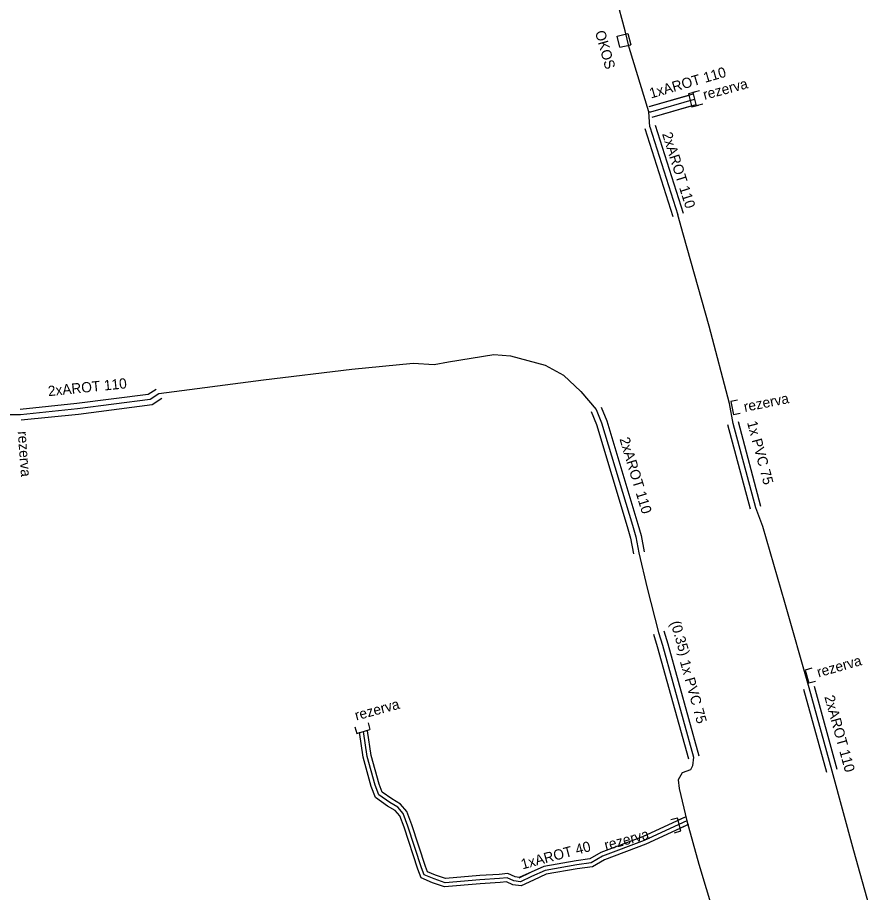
# Model space of a CAD drawing. Extents: x -651943 to -618711, y -1138561 to -1100552.
# Drawn here: x -631600.5 to -631537.5, y -1114596.9 to -1114532.9 of the extents above; entities that cross this region are included whole.
import ezdxf

# ---------------------------------------------------------------- set-up
doc = ezdxf.new("R2010")
doc.units = 0
for name, color, linetype in [('KT optika', 7, 'Continuous'), ('KT trasa', 7, 'Continuous'), ('KT zařízení', 7, 'Continuous')]:
    doc.layers.add(name, color=color, linetype=linetype)

# ---------------------------------------------------------------- blocks, each defined once
blk = doc.blocks.new('TVREZ')
at = {"layer": 'KT zařízení'}
for p, q in [((-0.05, 0.05), (0, 0.05)), ((0, -0.05), (0, 0.05)), ((-0.05, -0.05), (0, -0.05))]:
    blk.add_line(p, q, dxfattribs=at)

msp = doc.modelspace()

# ---------------------------------------------------------------- linework, layer by layer
at = {"layer": 'KT optika'}
for p, q in [((-631555.95, -1114533.85), (-631557.44, -1114528.34)), ((-631555.66, -1114535.08), (-631555.95, -1114533.85)), ((-631554.22, -1114539.79), (-631555.66, -1114535.08)), ((-631554.07, -1114539.79), (-631550.86, -1114538.86)), ((-631554.13, -1114540.88), (-631554.22, -1114539.79)), ((-631554.22, -1114539.79), (-631554.07, -1114539.79)), ((-631554.13, -1114540.88), (-631552.08, -1114547.33)), ((-631551.68, -1114548.83), (-631552.08, -1114547.33)), ((-631549.78, -1114555.48), (-631551.68, -1114548.83)), ((-631548.3, -1114561.15), (-631549.78, -1114555.48)), ((-631568.89, -1114558.09), (-631565.56, -1114557.56)), ((-631565.56, -1114557.56), (-631564.34, -1114557.66)), ((-631564.34, -1114557.66), (-631561.8, -1114558.33)), ((-631575.96, -1114558.64), (-631571.48, -1114558.2)), ((-631571.48, -1114558.2), (-631569.93, -1114558.3)), ((-631569.93, -1114558.3), (-631568.89, -1114558.09)), ((-631561.8, -1114558.33), (-631560.46, -1114559.07)), ((-631582.45, -1114559.41), (-631575.96, -1114558.64)), ((-631590.1, -1114560.42), (-631582.45, -1114559.41)), ((-631560.46, -1114559.07), (-631559.19, -1114560.27)), ((-631596.06, -1114561.52), (-631590.75, -1114560.84)), ((-631590.75, -1114560.84), (-631590.1, -1114560.42)), ((-631559.19, -1114560.27), (-631558.08, -1114561.58)), ((-631600.24, -1114561.95), (-631596.06, -1114561.52)), ((-631548.03, -1114562.6), (-631548.3, -1114561.15)), ((-631601.21, -1114561.96), (-631600.24, -1114561.95)), ((-631558.08, -1114561.58), (-631557.67, -1114562.55)), ((-631557.67, -1114562.55), (-631555.4, -1114570.06)), ((-631546.38, -1114568.78), (-631548.03, -1114562.6)), ((-631545.86, -1114570.14), (-631546.38, -1114568.78)), ((-631555.4, -1114570.06), (-631555.17, -1114570.91)), ((-631544.25, -1114575.71), (-631545.86, -1114570.14)), ((-631555.17, -1114570.91), (-631554.95, -1114572.09)), ((-631554.95, -1114572.09), (-631554.33, -1114574.66)), ((-631554.33, -1114574.66), (-631553.5, -1114577.91)), ((-631542.47, -1114581.97), (-631544.25, -1114575.71)), ((-631553.5, -1114577.91), (-631553.21, -1114578.84)), ((-631553.21, -1114578.84), (-631550.93, -1114587.05)), ((-631540.79, -1114588.06), (-631542.47, -1114581.97)), ((-631550.93, -1114587.05), (-631551, -1114587.68)), ((-631551, -1114587.68), (-631551.17, -1114587.96)), ((-631551.77, -1114588.18), (-631552.05, -1114588.69)), ((-631551.17, -1114587.96), (-631551.77, -1114588.18)), ((-631539.18, -1114593.9), (-631540.79, -1114588.06)), ((-631552.05, -1114588.69), (-631551.99, -1114589.33)), ((-631551.99, -1114589.33), (-631551.43, -1114591.7)), ((-631551.43, -1114591.7), (-631550.55, -1114594.87)), ((-631537.53, -1114599.79), (-631539.18, -1114593.9)), ((-631550.55, -1114594.87), (-631549.43, -1114598.61))]:
    msp.add_line(p, q, dxfattribs=at)
at = {"layer": 'KT trasa'}
for p, q in [((-631555.95, -1114533.85), (-631557.44, -1114528.34)), ((-631555.66, -1114535.08), (-631555.95, -1114533.85)), ((-631554.22, -1114539.79), (-631555.66, -1114535.08)), ((-631554.07, -1114539.79), (-631550.86, -1114538.86)), ((-631554.13, -1114540.88), (-631554.22, -1114539.79)), ((-631554.22, -1114539.79), (-631554.07, -1114539.79)), ((-631554.13, -1114540.88), (-631552.08, -1114547.33)), ((-631551.68, -1114548.83), (-631552.08, -1114547.33)), ((-631549.78, -1114555.48), (-631551.68, -1114548.83)), ((-631548.3, -1114561.15), (-631549.78, -1114555.48)), ((-631568.89, -1114558.09), (-631565.56, -1114557.56)), ((-631565.56, -1114557.56), (-631564.34, -1114557.66)), ((-631564.34, -1114557.66), (-631561.8, -1114558.33)), ((-631575.96, -1114558.64), (-631571.48, -1114558.2)), ((-631571.48, -1114558.2), (-631569.93, -1114558.3)), ((-631569.93, -1114558.3), (-631568.89, -1114558.09)), ((-631561.8, -1114558.33), (-631560.46, -1114559.07)), ((-631582.45, -1114559.41), (-631575.96, -1114558.64)), ((-631590.1, -1114560.42), (-631582.45, -1114559.41)), ((-631560.46, -1114559.07), (-631559.19, -1114560.27)), ((-631596.06, -1114561.52), (-631590.75, -1114560.84)), ((-631590.75, -1114560.84), (-631590.1, -1114560.42)), ((-631559.19, -1114560.27), (-631558.08, -1114561.58)), ((-631600.24, -1114561.95), (-631596.06, -1114561.52)), ((-631548.03, -1114562.6), (-631548.3, -1114561.15)), ((-631601.21, -1114561.96), (-631600.24, -1114561.95)), ((-631558.08, -1114561.58), (-631557.67, -1114562.55)), ((-631557.67, -1114562.55), (-631555.4, -1114570.06)), ((-631546.38, -1114568.78), (-631548.03, -1114562.6)), ((-631545.86, -1114570.14), (-631546.38, -1114568.78)), ((-631555.4, -1114570.06), (-631555.17, -1114570.91)), ((-631544.25, -1114575.71), (-631545.86, -1114570.14)), ((-631555.17, -1114570.91), (-631554.95, -1114572.09)), ((-631554.95, -1114572.09), (-631554.33, -1114574.66)), ((-631554.33, -1114574.66), (-631553.5, -1114577.91)), ((-631542.47, -1114581.97), (-631544.25, -1114575.71)), ((-631553.5, -1114577.91), (-631553.21, -1114578.84)), ((-631553.21, -1114578.84), (-631550.93, -1114587.05)), ((-631540.79, -1114588.06), (-631542.47, -1114581.97)), ((-631574.84, -1114586.98), (-631575.12, -1114585.16)), ((-631574.26, -1114589.1), (-631574.84, -1114586.98)), ((-631550.93, -1114587.05), (-631551, -1114587.68)), ((-631551, -1114587.68), (-631551.17, -1114587.96)), ((-631551.77, -1114588.18), (-631552.05, -1114588.69)), ((-631551.17, -1114587.96), (-631551.77, -1114588.18)), ((-631539.18, -1114593.9), (-631540.79, -1114588.06)), ((-631552.05, -1114588.69), (-631551.99, -1114589.33)), ((-631574, -1114589.79), (-631574.26, -1114589.1)), ((-631551.99, -1114589.33), (-631551.43, -1114591.7)), ((-631573.19, -1114590.36), (-631574, -1114589.79)), ((-631572.6, -1114590.71), (-631573.19, -1114590.36)), ((-631572.2, -1114591.17), (-631572.6, -1114590.71)), ((-631571.86, -1114592.09), (-631572.2, -1114591.17)), ((-631570.86, -1114595.15), (-631571.86, -1114592.09)), ((-631551.43, -1114591.7), (-631554.56, -1114593.14)), ((-631551.43, -1114591.7), (-631550.55, -1114594.87)), ((-631554.56, -1114593.14), (-631557.6, -1114594.28)), ((-631537.53, -1114599.79), (-631539.18, -1114593.9)), ((-631558.43, -1114594.77), (-631559.49, -1114594.92)), ((-631557.6, -1114594.28), (-631558.43, -1114594.77)), ((-631570.66, -1114595.65), (-631570.86, -1114595.15)), ((-631562.93, -1114595.499), (-631563.74, -1114595.889)), ((-631561.81, -1114595.33), (-631562.8, -1114595.77)), ((-631559.49, -1114594.92), (-631561.81, -1114595.33)), ((-631550.55, -1114594.87), (-631549.43, -1114598.61)), ((-631569.95, -1114595.96), (-631570.66, -1114595.65)), ((-631569.14, -1114596.24), (-631569.95, -1114595.96)), ((-631566.59, -1114596.01), (-631569.14, -1114596.24)), ((-631565.14, -1114595.93), (-631566.59, -1114596.01)), ((-631564.58, -1114595.87), (-631565.14, -1114595.93)), ((-631564.1, -1114596.09), (-631564.58, -1114595.87)), ((-631563.61, -1114596.16), (-631564.1, -1114596.09)), ((-631562.8, -1114595.77), (-631563.61, -1114596.16))]:
    msp.add_line(p, q, dxfattribs=at)
at = {"layer": 'KT zařízení'}
for p, q in [((-631556.52, -1114534.24), (-631555.75, -1114534.06)), ((-631556.52, -1114534.24), (-631555.75, -1114534.06)), ((-631556.33, -1114535.053), (-631556.52, -1114534.24)), ((-631556.33, -1114535.053), (-631556.52, -1114534.24)), ((-631555.75, -1114534.06), (-631555.526, -1114534.877)), ((-631555.75, -1114534.06), (-631555.526, -1114534.877)), ((-631556.33, -1114535.053), (-631555.526, -1114534.877)), ((-631556.33, -1114535.053), (-631555.526, -1114534.877)), ((-631554.181, -1114539.405), (-631550.971, -1114538.475)), ((-631554.181, -1114539.405), (-631551.257, -1114538.558)), ((-631553.958, -1114540.174), (-631550.748, -1114539.244)), ((-631553.958, -1114540.174), (-631551.11, -1114539.349)), ((-631554.511, -1114541.001), (-631552.461, -1114547.451)), ((-631554.511, -1114541.001), (-631552.461, -1114547.451)), ((-631553.748, -1114540.758), (-631551.698, -1114547.208)), ((-631553.748, -1114540.758), (-631551.698, -1114547.208)), ((-631590.891, -1114560.455), (-631590.317, -1114560.084)), ((-631590.891, -1114560.455), (-631590.317, -1114560.084)), ((-631596.111, -1114561.123), (-631590.891, -1114560.455)), ((-631596.111, -1114561.123), (-631590.891, -1114560.455)), ((-631590.608, -1114561.224), (-631589.882, -1114560.755)), ((-631590.608, -1114561.224), (-631589.882, -1114560.755)), ((-631600.28, -1114561.552), (-631596.111, -1114561.123)), ((-631600.28, -1114561.552), (-631596.111, -1114561.123)), ((-631596.008, -1114561.916), (-631590.608, -1114561.224)), ((-631596.008, -1114561.916), (-631590.608, -1114561.224)), ((-631557.711, -1114561.424), (-631557.294, -1114562.41)), ((-631557.711, -1114561.424), (-631557.294, -1114562.41)), ((-631600.199, -1114562.347), (-631596.008, -1114561.916)), ((-631600.199, -1114562.347), (-631596.008, -1114561.916)), ((-631558.448, -1114561.735), (-631558.045, -1114562.689)), ((-631558.448, -1114561.735), (-631558.045, -1114562.689)), ((-631558.045, -1114562.689), (-631555.792, -1114570.143)), ((-631558.045, -1114562.689), (-631555.792, -1114570.143)), ((-631557.294, -1114562.41), (-631555.007, -1114569.976)), ((-631557.294, -1114562.41), (-631555.007, -1114569.976)), ((-631546.766, -1114568.883), (-631548.416, -1114562.703)), ((-631546.766, -1114568.883), (-631548.416, -1114562.703)), ((-631545.993, -1114568.676), (-631547.643, -1114562.496)), ((-631545.993, -1114568.676), (-631547.643, -1114562.496)), ((-631555.792, -1114570.143), (-631555.56, -1114571)), ((-631555.792, -1114570.143), (-631555.56, -1114571)), ((-631555.007, -1114569.976), (-631554.779, -1114570.82)), ((-631555.007, -1114569.976), (-631554.779, -1114570.82)), ((-631555.56, -1114571), (-631555.343, -1114572.163)), ((-631555.56, -1114571), (-631555.343, -1114572.163)), ((-631554.779, -1114570.82), (-631554.556, -1114572.016)), ((-631554.779, -1114570.82), (-631554.556, -1114572.016)), ((-631553.881, -1114578.029), (-631553.597, -1114578.939)), ((-631553.881, -1114578.029), (-631553.597, -1114578.939)), ((-631553.118, -1114577.79), (-631552.822, -1114578.74)), ((-631553.118, -1114577.79), (-631552.822, -1114578.74)), ((-631552.822, -1114578.74), (-631550.544, -1114586.942)), ((-631552.822, -1114578.74), (-631550.544, -1114586.942)), ((-631553.597, -1114578.939), (-631551.315, -1114587.157)), ((-631553.597, -1114578.939), (-631551.315, -1114587.157)), ((-631540.404, -1114587.953), (-631542.084, -1114581.863)), ((-631540.404, -1114587.953), (-631542.084, -1114581.863)), ((-631541.175, -1114588.166), (-631542.855, -1114582.076)), ((-631541.175, -1114588.166), (-631542.855, -1114582.076)), ((-631575.133, -1114587.044), (-631575.416, -1114585.205)), ((-631574.546, -1114586.915), (-631574.823, -1114585.114)), ((-631574.547, -1114589.187), (-631575.133, -1114587.044)), ((-631573.972, -1114589.012), (-631574.546, -1114586.915)), ((-631573.752, -1114589.597), (-631573.972, -1114589.012)), ((-631574.247, -1114589.982), (-631574.547, -1114589.187)), ((-631573.033, -1114590.103), (-631573.752, -1114589.597)), ((-631573.346, -1114590.616), (-631574.247, -1114589.982)), ((-631572.407, -1114590.474), (-631573.033, -1114590.103)), ((-631572.792, -1114590.945), (-631573.346, -1114590.616)), ((-631572.462, -1114591.325), (-631572.792, -1114590.945)), ((-631571.937, -1114591.014), (-631572.407, -1114590.474)), ((-631571.572, -1114592.003), (-631571.937, -1114591.014)), ((-631572.147, -1114592.176), (-631572.462, -1114591.325)), ((-631551.555, -1114591.427), (-631554.679, -1114592.864)), ((-631551.555, -1114591.427), (-631552.07, -1114591.664)), ((-631571.144, -1114595.246), (-631572.147, -1114592.176)), ((-631570.574, -1114595.056), (-631571.572, -1114592.003)), ((-631551.304, -1114591.972), (-631554.44, -1114593.415)), ((-631551.304, -1114591.972), (-631551.909, -1114592.25)), ((-631554.679, -1114592.864), (-631557.732, -1114594.009)), ((-631554.44, -1114593.415), (-631557.467, -1114594.55)), ((-631557.732, -1114594.009), (-631558.53, -1114594.48)), ((-631559.525, -1114594.621), (-631561.898, -1114595.04)), ((-631558.53, -1114594.48), (-631559.525, -1114594.621)), ((-631557.467, -1114594.55), (-631558.329, -1114595.059)), ((-631570.892, -1114595.875), (-631571.144, -1114595.246)), ((-631570.427, -1114595.424), (-631570.581, -1114595.038)), ((-631569.844, -1114595.678), (-631570.427, -1114595.424)), ((-631561.898, -1114595.04), (-631563.704, -1114595.843)), ((-631559.454, -1114595.218), (-631561.721, -1114595.619)), ((-631558.329, -1114595.059), (-631559.454, -1114595.218)), ((-631570.055, -1114596.241), (-631570.892, -1114595.875)), ((-631569.101, -1114595.935), (-631569.844, -1114595.678)), ((-631566.603, -1114595.71), (-631569.101, -1114595.935)), ((-631565.168, -1114595.631), (-631566.603, -1114595.71)), ((-631564.531, -1114595.562), (-631565.168, -1114595.631)), ((-631564.014, -1114595.799), (-631564.531, -1114595.562)), ((-631563.704, -1114595.843), (-631564.014, -1114595.799)), ((-631562.669, -1114596.04), (-631563.56, -1114596.469)), ((-631561.721, -1114595.619), (-631562.669, -1114596.04)), ((-631569.178, -1114596.544), (-631570.055, -1114596.241)), ((-631566.576, -1114596.309), (-631569.178, -1114596.544)), ((-631565.111, -1114596.228), (-631566.576, -1114596.309)), ((-631564.629, -1114596.177), (-631565.111, -1114596.228)), ((-631564.185, -1114596.38), (-631564.629, -1114596.177)), ((-631563.56, -1114596.469), (-631564.185, -1114596.38))]:
    msp.add_line(p, q, dxfattribs=at)

# ---------------------------------------------------------------- block references
for p, xscale, yscale, rotation in [((-631551.176, -1114538.952), 9.999997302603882, 9.99999730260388, -166.27954130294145), ((-631550.86, -1114538.86), 9.999997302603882, 9.99999730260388, -166.27954130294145), ((-631550.86, -1114538.86), 9.999997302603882, 9.99999730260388, -166.27954130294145), ((-631548.108, -1114561.49), 9.999980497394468, 9.999980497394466, -168.7715372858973), ((-631548.108, -1114561.49), 9.999980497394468, 9.999980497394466, -168.7715372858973), ((-631542.618, -1114581.145), 10.000009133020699, 10.000009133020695, -164.1563767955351), ((-631542.618, -1114581.145), 10.000009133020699, 10.000009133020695, -164.1563767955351), ((-631575.12, -1114585.16), 10.000015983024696, 10.000015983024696, -73.45876386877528), ((-631575.12, -1114585.16), 10.000015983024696, 10.000015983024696, -73.45876386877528), ((-631551.989, -1114591.957), 10.000009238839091, 10.000009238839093, 15.05333749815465)]:
    msp.add_blockref('TVREZ', p, dxfattribs=dict(at, xscale=xscale, yscale=yscale, rotation=rotation))

# ---------------------------------------------------------------- texts
for s, rotation, p in [('OKOS', 285.86571, (-631558.163, -1114533.948)), ('OKOS', 285.86571, (-631558.163, -1114533.948)), ('1xAROT 110', 16.15734, (-631554.052, -1114538.816)), ('1xAROT 110', 16.15734, (-631554.052, -1114538.816)), ('rezerva', 14.98021, (-631550.128, -1114538.914)), ('rezerva', 14.98021, (-631550.128, -1114538.914)), ('2xAROT 110', 287.63179, (-631553.248, -1114541.407)), ('2xAROT 110', 287.63179, (-631553.248, -1114541.407)), ('2xAROT 110', 5.80201, (-631598.197, -1114560.613)), ('2xAROT 110', 5.80201, (-631598.197, -1114560.613)), ('rezerva', 11.30993, (-631547.176, -1114561.763)), ('rezerva', 11.30993, (-631547.176, -1114561.763)), ('1x PVC 75', 284.94873, (-631547.022, -1114562.527)), ('1x PVC 75', 284.94873, (-631547.022, -1114562.527)), ('rezerva', 274.16768, (-631600.45, -1114563.199)), ('rezerva', 274.16768, (-631600.45, -1114563.199)), ('2xAROT 110', 286.81639, (-631556.37, -1114563.74)), ('2xAROT 110', 286.81639, (-631556.37, -1114563.74)), ('(0.35)', 286.32024, (-631552.638, -1114577.177)), ('1x PVC 75', 285.52195, (-631551.945, -1114580.029)), ('1x PVC 75', 285.52195, (-631551.945, -1114580.029)), ('rezerva', 15.89819, (-631541.776, -1114581.203)), ('rezerva', 15.89819, (-631541.776, -1114581.203)), ('2xAROT 110', 285.42216, (-631541.357, -1114582.618)), ('2xAROT 110', 285.42216, (-631541.357, -1114582.618)), ('rezerva', 15.30772, (-631575.64, -1114584.359)), ('rezerva', 15.06423, (-631557.36, -1114593.87)), ('1xAROT 40', 15.06712, (-631563.466, -1114595.261)), ('1xAROT 40', 15.06712, (-631563.466, -1114595.261))]:
    msp.add_text(s, height=0.75, rotation=rotation, dxfattribs=at).set_placement(p)

doc.saveas('drawing.dxf')
